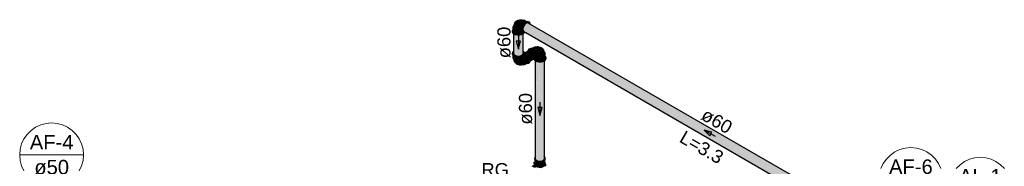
# Model space of a CAD drawing. Header units: millimetres. Extents: x 567 to 934, y -1 to 364.
# Tile 1004 of 1056: x 748.93 to 763.94, y 198.3 to 200.53. Entities that reach past the tile are written whole.
import ezdxf

# ---------------------------------------------------------------- set-up
doc = ezdxf.new("R2010")
doc.units = ezdxf.units.MM
doc.header["$MEASUREMENT"] = 0
doc.linetypes.add('NULL', pattern=[0])
for name, color, linetype, lineweight in [('AF-Condutos', 140, 'Continuous', 25), ('AF-Conexões', 152, 'Continuous', 18), ('AF-Indicação coluna', 5, 'Continuous', 13), ('AF-Registro', 253, 'Continuous', 18), ('AF-Sentido conduto', 140, 'Continuous', 30), ('AF-Textos conduto', 7, 'Continuous', 9), ('AL-Indicação coluna', 94, 'Continuous', 13), ('Textos', 7, 'Continuous', 9)]:
    doc.layers.add(name, color=color, linetype=linetype, lineweight=lineweight)
doc.styles.add('Arial', font='arial.ttf')

msp = doc.modelspace()

# ---------------------------------------------------------------- hatches: boundary and pattern name
at = {"layer": 'AF-Condutos', "linetype": 'Continuous'}
for points in [[(756.672, 200.357), (762.199, 197.166), (756.697, 200.375), (762.207, 197.194), (756.608, 200.427), (756.599, 200.399), (756.599, 200.374), (762.199, 197.141)], [(756.666, 200.483), (756.644, 200.473), (756.624, 200.453), (756.608, 200.427), (762.207, 197.194), (756.723, 200.395), (762.223, 197.22), (756.718, 200.43), (762.244, 197.24)], [(756.666, 200.483), (762.232, 197.247), (762.249, 197.259)], [(756.684, 200.481), (756.666, 200.483), (762.266, 197.249)], [(762.256, 197.264), (756.684, 200.481), (762.249, 197.259)], [(756.718, 200.43), (762.213, 197.226), (762.232, 197.247)], [(756.459, 200.053), (756.463, 200.313), (756.458, 200.316)], [(756.458, 200.022), (756.463, 200.005), (756.48, 199.99), (756.505, 199.981), (756.536, 199.978), (756.565, 199.982), (756.589, 199.994), (756.603, 200.009), (756.604, 200.027), (756.604, 200.315), (756.589, 200.304), (756.535, 200.295), (756.516, 200.096), (756.506, 200.293), (756.505, 200.297), (756.487, 200.074), (756.48, 200.304), (756.479, 200.304), (756.466, 200.058), (756.463, 200.312), (756.463, 200.313), (756.459, 200.053), (756.458, 200.316)], [(756.466, 200.058), (756.479, 200.304), (756.463, 200.312)], [(756.487, 200.074), (756.505, 200.297), (756.48, 200.304)], [(756.506, 200.293), (756.516, 200.096), (756.535, 200.294), (756.513, 200.296)], [(762.183, 197.15), (756.599, 200.374), (762.183, 197.138)], [(762.207, 197.124), (756.599, 200.374), (756.608, 200.357)], [(762.184, 197.15), (762.188, 197.173), (756.672, 200.357)], [(762.186, 197.174), (762.198, 197.2), (756.697, 200.375)], [(762.198, 197.2), (762.214, 197.226), (756.723, 200.395)], [(756.713, 200.072), (756.642, 200.032), (756.659, 200.024), (756.69, 199.989), (756.774, 200.037), (756.754, 200.059), (756.732, 200.071), (756.677, 200.046)], [(756.677, 200.046), (756.732, 200.071), (756.713, 200.072)], [(756.691, 199.986), (756.788, 200.01), (756.774, 200.037), (756.69, 199.989)], [(756.704, 199.962), (756.788, 200.01), (756.693, 199.986)], [(756.706, 199.959), (756.795, 199.983), (756.788, 200.01), (756.704, 199.962)], [(756.707, 199.957), (756.795, 199.983), (756.706, 199.959)], [(756.748, 199.928), (756.782, 199.944), (756.792, 199.959), (756.795, 199.983), (756.707, 199.957), (756.715, 199.915)], [(756.782, 199.944), (756.715, 199.913), (756.714, 199.905)], [(756.787, 198.42), (756.788, 198.451), (756.787, 199.94)], [(756.787, 198.423), (756.792, 198.402), (756.809, 198.388), (756.809, 199.908), (756.793, 198.446), (756.792, 199.923)], [(756.788, 198.451), (756.792, 199.902), (756.787, 199.906)], [(756.792, 199.902), (756.793, 198.443), (756.809, 199.894)], [(756.918, 198.445), (756.918, 199.912), (756.895, 198.451), (756.894, 199.9), (756.867, 198.511), (756.865, 199.896), (756.835, 198.397), (756.835, 199.899), (756.809, 198.388), (756.835, 198.378), (756.865, 198.375), (756.894, 198.38), (756.918, 198.391), (756.932, 198.407), (756.932, 199.904), (756.932, 199.904), (756.919, 198.458)], [(756.809, 199.893), (756.809, 198.388), (756.834, 199.887)], [(756.835, 199.883), (756.835, 198.395), (756.864, 199.884), (756.844, 199.886)], [(756.894, 199.887), (756.865, 199.885), (756.867, 198.511)], [(756.918, 199.894), (756.894, 199.889), (756.895, 198.451)], [(756.932, 199.902), (756.918, 199.896), (756.918, 198.445)], [(756.932, 198.407), (756.933, 199.905), (756.932, 199.904)], [(756.933, 198.429), (756.933, 199.905), (756.933, 199.905), (756.932, 198.439)]]:
    msp.add_hatch(color=151, dxfattribs=at).paths.add_polyline_path(points)
at = {"layer": 'AF-Conexões', "linetype": 'Continuous'}
for points in [[(756.45, 200.384), (756.442, 200.348), (756.45, 200.336), (756.454, 200.346), (756.474, 200.328), (756.491, 200.321), (756.511, 200.316), (756.532, 200.314), (756.553, 200.316), (756.553, 200.377), (756.532, 200.375), (756.473, 200.395), (756.452, 200.425)], [(756.462, 200.447), (756.45, 200.422), (756.459, 200.431)], [(756.45, 200.422), (756.453, 200.41), (756.461, 200.399)], [(756.46, 200.431), (756.46, 200.414), (756.469, 200.401), (756.485, 200.39), (756.506, 200.383), (756.542, 200.38), (756.524, 200.404), (756.534, 200.454), (756.551, 200.487), (756.546, 200.497), (756.555, 200.493), (756.572, 200.519), (756.583, 200.526), (756.598, 200.525), (756.565, 200.532), (756.53, 200.525), (756.495, 200.504), (756.474, 200.473), (756.478, 200.461), (756.475, 200.456), (756.474, 200.473), (756.495, 200.504), (756.48, 200.486), (756.468, 200.466), (756.468, 200.456)], [(756.573, 200.394), (756.576, 200.411), (756.53, 200.438), (756.528, 200.42)], [(756.576, 200.412), (756.577, 200.414), (756.536, 200.457), (756.53, 200.438)], [(756.546, 200.475), (756.535, 200.458), (756.582, 200.431), (756.583, 200.433)], [(756.535, 200.458), (756.575, 200.416), (756.582, 200.43)], [(756.556, 200.494), (756.544, 200.477), (756.583, 200.433), (756.591, 200.45), (756.597, 200.446)], [(756.546, 200.497), (756.551, 200.487), (756.556, 200.493)], [(756.57, 200.509), (756.556, 200.494), (756.593, 200.452), (756.605, 200.469)], [(756.618, 200.484), (756.585, 200.52), (756.57, 200.509), (756.617, 200.482)], [(756.578, 200.517), (756.572, 200.519), (756.57, 200.509)], [(756.615, 200.484), (756.57, 200.509), (756.605, 200.469)], [(756.592, 200.523), (756.583, 200.526), (756.572, 200.519), (756.578, 200.517)], [(756.713, 200.473), (756.696, 200.497), (756.671, 200.508), (756.657, 200.506), (756.638, 200.499), (756.621, 200.486), (756.605, 200.47), (756.592, 200.45), (756.581, 200.428), (756.575, 200.406), (756.572, 200.385), (756.575, 200.366), (756.581, 200.352), (756.592, 200.342), (756.617, 200.331), (756.627, 200.332), (756.628, 200.343), (756.611, 200.355), (756.601, 200.37), (756.599, 200.399), (756.608, 200.427), (756.624, 200.453), (756.634, 200.464), (756.634, 200.47), (756.666, 200.483), (756.681, 200.483), (756.712, 200.465)], [(756.599, 200.526), (756.585, 200.52), (756.641, 200.5), (756.643, 200.501)], [(756.629, 200.495), (756.585, 200.52), (756.618, 200.484)], [(756.64, 200.5), (756.585, 200.52), (756.629, 200.495)], [(756.653, 200.505), (756.614, 200.528), (756.6, 200.526), (756.644, 200.501)], [(756.656, 200.507), (756.614, 200.528), (756.652, 200.506)], [(756.657, 200.506), (756.626, 200.524), (756.614, 200.528)], [(756.696, 200.497), (756.713, 200.473), (756.707, 200.487)], [(756.45, 200.386), (756.442, 200.375), (756.439, 200.361), (756.442, 200.334), (756.451, 200.321), (756.485, 200.302), (756.508, 200.296), (756.532, 200.295), (756.556, 200.296), (756.578, 200.302), (756.598, 200.31), (756.619, 200.331), (756.607, 200.33), (756.575, 200.365), (756.553, 200.377), (756.553, 200.316), (756.568, 200.32), (756.589, 200.328), (756.466, 200.399), (756.571, 200.32), (756.553, 200.316), (756.512, 200.316), (756.508, 200.31), (756.466, 200.323), (756.461, 200.338), (756.451, 200.335), (756.442, 200.348)], [(756.466, 200.334), (756.466, 200.323), (756.508, 200.31), (756.505, 200.314)], [(756.528, 200.42), (756.572, 200.382), (756.573, 200.393)], [(756.573, 200.379), (756.573, 200.382), (756.528, 200.42), (756.53, 200.404)], [(756.53, 200.404), (756.535, 200.391), (756.573, 200.379)], [(756.533, 200.377), (756.547, 200.366), (756.544, 200.378)], [(756.548, 200.381), (756.575, 200.365), (756.573, 200.376), (756.535, 200.391)], [(756.633, 200.333), (756.642, 200.337), (756.627, 200.346)], [(756.612, 200.047), (756.615, 200.037), (756.606, 200.038), (756.613, 200.023), (756.604, 200.027), (756.613, 200.015), (756.605, 200.001), (756.613, 200.021), (756.604, 200.024), (756.604, 200.011), (756.589, 199.994), (756.57, 199.985), (756.556, 199.968), (756.485, 199.974), (756.442, 200.006), (756.458, 200.014), (756.458, 200.05), (756.452, 200.047), (756.439, 200.02), (756.442, 199.993), (756.45, 199.982), (756.466, 199.969), (756.485, 199.961), (756.508, 199.955), (756.532, 199.953), (756.556, 199.955), (756.578, 199.961), (756.598, 199.969), (756.612, 199.98), (756.622, 199.993), (756.625, 200.007), (756.622, 200.034)], [(756.439, 200.02), (756.451, 200.047), (756.442, 200.034)], [(756.461, 200.015), (756.442, 200.006), (756.485, 199.974), (756.556, 199.968), (756.562, 199.981), (756.538, 199.978), (756.505, 199.981), (756.48, 199.99), (756.463, 200.005)], [(756.45, 199.982), (756.45, 199.946), (756.453, 199.934)], [(756.45, 199.981), (756.453, 199.934), (756.453, 199.978)], [(756.453, 199.979), (756.453, 199.934), (756.461, 199.923), (756.461, 199.973)], [(756.462, 199.922), (756.474, 199.913), (756.463, 199.971), (756.461, 199.972)], [(756.602, 199.973), (756.6, 199.971), (756.589, 199.913), (756.602, 199.923)], [(756.599, 199.843), (756.626, 199.845), (756.635, 199.853), (756.679, 199.875), (756.688, 199.884), (756.696, 199.912), (756.694, 199.931), (756.688, 199.95), (756.679, 199.969), (756.667, 199.987), (756.614, 199.956), (756.626, 199.939), (756.626, 199.928), (756.637, 199.891), (756.636, 199.88), (756.626, 199.852)], [(756.602, 199.923), (756.611, 199.934), (756.602, 199.973)], [(756.607, 200.052), (756.604, 200.036), (756.612, 200.047)], [(756.604, 200.027), (756.613, 200.023), (756.606, 200.038)], [(756.613, 199.95), (756.613, 199.981), (756.605, 199.975), (756.611, 199.934)], [(756.625, 200.018), (756.622, 199.993), (756.613, 199.982), (756.614, 199.956), (756.667, 199.987), (756.656, 199.998), (756.638, 200.012), (756.633, 200.01)], [(756.657, 199.863), (756.671, 199.861), (756.685, 199.865), (756.707, 199.881), (756.713, 199.896), (756.713, 199.935), (756.707, 199.957), (756.696, 199.979), (756.682, 199.999), (756.667, 200.016), (756.65, 200.028), (756.633, 200.036), (756.622, 200.034), (756.655, 200.009), (756.695, 199.951), (756.704, 199.908), (756.694, 199.896), (756.702, 199.889), (756.695, 199.875)], [(756.638, 200.022), (756.638, 199.87), (756.654, 200), (756.667, 199.987), (756.688, 199.951), (756.695, 199.951), (756.655, 200.009)], [(756.678, 200.053), (756.713, 200.072), (756.728, 200.071), (756.754, 200.059), (756.774, 200.037), (756.776, 200.053), (756.726, 200.09), (756.686, 200.077)], [(756.722, 200.098), (756.708, 200.093), (756.686, 200.077), (756.726, 200.09), (756.776, 200.053), (756.79, 200.033), (756.79, 200.004), (756.794, 199.985), (756.79, 199.956), (756.79, 199.926), (756.812, 199.942), (756.817, 199.955), (756.82, 199.975), (756.818, 199.996), (756.812, 200.018), (756.801, 200.04), (756.787, 200.06), (756.772, 200.076), (756.755, 200.089), (756.737, 200.096)], [(756.737, 200.096), (756.778, 200.118), (756.767, 200.114)], [(756.778, 200.118), (756.738, 200.096), (756.74, 200.095)], [(756.792, 200.116), (756.742, 200.094), (756.752, 200.09), (756.807, 200.11)], [(756.742, 200.094), (756.776, 200.109), (756.744, 200.098)], [(756.744, 200.098), (756.792, 200.116), (756.778, 200.118)], [(756.752, 200.09), (756.762, 200.084), (756.807, 200.11)], [(756.774, 200.037), (756.754, 200.059), (756.761, 199.932)], [(756.764, 200.085), (756.774, 200.074), (756.807, 200.11)], [(756.776, 200.072), (756.822, 200.099), (756.807, 200.11), (756.774, 200.074)], [(756.776, 200.032), (756.785, 200.016), (756.79, 200.033), (756.776, 200.053)], [(756.778, 200.074), (756.787, 200.06), (756.822, 200.099)], [(756.788, 200.059), (756.789, 200.057), (756.831, 200.082), (756.8, 200.042), (756.836, 200.084), (756.822, 200.099)], [(756.831, 200.082), (756.789, 200.057), (756.8, 200.042)], [(756.8, 200.041), (756.804, 200.017), (756.844, 200.064), (756.848, 200.067), (756.836, 200.084)], [(756.833, 200.08), (756.8, 200.042), (756.801, 200.041)], [(756.803, 200.113), (756.821, 200.109), (756.809, 200.116)], [(756.933, 200.021), (756.924, 200.056), (756.908, 200.084), (756.88, 200.108), (756.846, 200.12), (756.806, 200.119), (756.817, 200.111), (756.823, 200.099), (756.848, 200.067), (756.858, 200.076), (756.86, 200.055), (756.883, 200.066), (756.892, 200.057), (756.902, 200.057), (756.883, 200.066), (756.87, 200.059), (756.863, 200.059), (756.857, 200.048), (756.868, 200.012), (756.85, 199.975), (756.863, 199.97), (756.887, 199.973), (756.908, 199.98), (756.924, 199.99), (756.933, 200.004)], [(756.857, 200.048), (756.848, 200.067), (756.809, 200.023), (756.81, 200.021)], [(756.848, 200.067), (756.844, 200.064), (756.811, 200.025)], [(756.857, 200.048), (756.811, 200.021), (756.817, 200.006)], [(756.815, 200.107), (756.822, 200.099), (756.821, 200.109)], [(756.863, 200.028), (756.857, 200.048), (756.816, 200.004), (756.816, 200.002)], [(756.858, 200.026), (756.817, 200.002), (756.819, 199.986)], [(756.848, 199.973), (756.857, 199.981), (756.819, 199.967), (756.818, 199.959)], [(756.865, 200.01), (756.863, 200.028), (756.819, 199.986), (756.819, 199.984)], [(756.863, 199.994), (756.865, 200.01), (756.819, 199.984), (756.821, 199.97)], [(756.857, 199.981), (756.863, 199.994), (756.82, 199.969)], [(756.82, 199.973), (756.84, 199.967), (756.821, 199.981)], [(756.863, 200.028), (756.858, 200.026), (756.821, 199.988)], [(756.843, 200.087), (756.837, 200.084), (756.841, 200.078)], [(756.942, 199.977), (756.942, 199.951), (756.94, 199.939), (756.942, 200.012), (756.94, 200.025), (756.931, 200.036), (756.94, 200), (756.931, 199.989), (756.931, 200.002), (756.919, 199.979), (756.861, 199.965), (756.84, 199.967), (756.84, 199.906), (756.861, 199.904), (756.882, 199.906), (756.902, 199.911), (756.861, 199.898), (756.927, 199.913), (756.954, 199.951)], [(756.855, 200.053), (756.86, 200.055), (756.858, 200.076), (756.849, 200.065)], [(756.921, 199.988), (756.908, 199.98), (756.887, 199.973), (756.865, 199.97), (756.861, 199.965), (756.919, 199.979)], [(756.931, 200.035), (756.932, 199.991), (756.94, 200)], [(756.941, 199.979), (756.94, 199.939), (756.942, 199.951)], [(756.614, 199.848), (756.629, 199.858), (756.636, 199.872), (756.637, 199.891), (756.633, 199.913), (756.617, 199.945), (756.613, 199.937), (756.583, 199.908), (756.556, 199.901), (756.52, 199.9), (756.513, 199.89), (756.512, 199.9), (756.481, 199.901), (756.47, 199.908), (756.463, 199.921), (756.474, 199.889), (756.497, 199.862), (756.533, 199.842), (756.556, 199.838), (756.579, 199.838), (756.588, 199.843)], [(756.464, 199.97), (756.474, 199.913), (756.474, 199.963)], [(756.468, 199.917), (756.47, 199.908), (756.481, 199.901), (756.481, 199.908)], [(756.474, 199.963), (756.474, 199.913), (756.489, 199.959)], [(756.489, 199.96), (756.474, 199.913), (756.491, 199.905), (756.491, 199.959)], [(756.481, 199.908), (756.481, 199.901), (756.492, 199.905)], [(756.491, 199.956), (756.491, 199.905), (756.508, 199.955)], [(756.491, 199.905), (756.511, 199.901), (756.529, 199.954), (756.508, 199.955)], [(756.511, 199.901), (756.532, 199.899), (756.551, 199.955), (756.532, 199.953), (756.532, 199.96)], [(756.513, 199.89), (756.52, 199.9), (756.512, 199.9)], [(756.533, 199.901), (756.553, 199.901), (756.553, 199.955), (756.551, 199.955)], [(756.573, 199.959), (756.57, 199.959), (756.553, 199.902), (756.573, 199.905)], [(756.553, 199.901), (756.57, 199.956), (756.553, 199.955)], [(756.589, 199.965), (756.587, 199.964), (756.573, 199.905), (756.589, 199.913)], [(756.573, 199.905), (756.587, 199.963), (756.573, 199.959)], [(756.589, 199.913), (756.6, 199.97), (756.59, 199.966)], [(756.626, 199.845), (756.635, 199.853), (756.641, 199.866)], [(756.659, 199.864), (756.695, 199.875), (756.701, 199.888), (756.691, 199.886)], [(756.695, 199.902), (756.704, 199.908), (756.695, 199.951), (756.692, 199.947)], [(756.76, 199.923), (756.787, 199.925), (756.788, 199.947), (756.752, 199.927)], [(756.954, 199.951), (756.927, 199.913), (756.861, 199.898), (756.795, 199.913), (756.787, 199.919), (756.78, 199.911), (756.814, 199.892), (756.837, 199.886), (756.861, 199.885), (756.885, 199.886), (756.907, 199.892), (756.927, 199.9), (756.951, 199.924)], [(756.792, 199.927), (756.795, 199.913), (756.861, 199.898), (756.87, 199.903), (756.82, 199.911)], [(756.794, 199.925), (756.803, 199.918), (756.803, 199.933)], [(756.819, 199.958), (756.804, 199.951), (756.795, 199.942)], [(756.803, 199.931), (756.82, 199.911), (756.813, 199.94)], [(756.803, 199.918), (756.82, 199.911), (756.805, 199.928)], [(756.84, 199.906), (756.84, 199.965), (756.824, 199.959), (756.812, 199.943), (756.82, 199.911)], [(756.845, 199.971), (756.839, 199.968), (756.861, 199.965)]]:
    msp.add_hatch(color=161, dxfattribs=at).paths.add_polyline_path(points)
at = {"layer": 'AF-Registro', "linetype": 'Continuous'}
for points in [[(756.77, 198.358), (756.795, 198.306), (756.817, 198.31), (756.802, 198.315), (756.781, 198.364)], [(756.77, 198.335), (756.795, 198.283), (756.795, 198.306), (756.77, 198.358)], [(756.787, 198.436), (756.78, 198.418), (756.783, 198.397), (756.803, 198.377), (756.82, 198.369), (756.819, 198.377), (756.84, 198.372), (756.861, 198.371), (756.872, 198.373), (756.841, 198.375), (756.823, 198.38), (756.795, 198.396), (756.788, 198.406), (756.783, 198.405)], [(756.785, 198.348), (756.788, 198.337), (756.794, 198.381), (756.785, 198.393)], [(756.788, 198.337), (756.795, 198.326), (756.806, 198.374), (756.795, 198.382)], [(756.807, 198.317), (756.841, 198.306), (756.861, 198.304), (756.881, 198.306), (756.881, 198.364), (756.843, 198.364), (756.806, 198.375), (756.795, 198.326)], [(756.951, 198.307), (756.951, 198.33), (756.927, 198.326), (756.913, 198.314), (756.86, 198.301), (756.821, 198.31), (756.795, 198.306), (756.795, 198.283), (756.885, 198.269)], [(756.838, 198.373), (756.82, 198.377), (756.82, 198.369)], [(756.82, 198.369), (756.84, 198.364), (756.86, 198.371), (756.84, 198.372)], [(756.84, 198.364), (756.861, 198.362), (756.861, 198.371)], [(756.881, 198.375), (756.861, 198.374), (756.882, 198.372), (756.899, 198.38)], [(756.881, 198.372), (756.863, 198.371), (756.861, 198.362)], [(756.861, 198.362), (756.882, 198.364), (756.882, 198.372)], [(756.881, 198.364), (756.881, 198.306), (756.899, 198.31), (756.882, 198.364)], [(756.911, 198.385), (756.882, 198.372), (756.882, 198.364)], [(756.882, 198.364), (756.901, 198.369), (756.901, 198.377)], [(756.882, 198.364), (756.899, 198.31), (756.915, 198.317), (756.9, 198.368)], [(756.915, 198.372), (756.9, 198.368), (756.915, 198.317)], [(756.937, 198.406), (756.915, 198.387), (756.901, 198.369), (756.927, 198.382)], [(756.933, 198.408), (756.933, 198.423), (756.915, 198.443)], [(756.927, 198.326), (756.916, 198.375), (756.915, 198.374), (756.915, 198.317)], [(756.927, 198.326), (756.925, 198.379), (756.916, 198.375)], [(756.927, 198.326), (756.927, 198.38), (756.925, 198.383)], [(756.934, 198.338), (756.927, 198.375), (756.927, 198.327)], [(756.936, 198.343), (756.937, 198.381), (756.929, 198.384)], [(756.939, 198.357), (756.93, 198.33), (756.951, 198.33)], [(756.937, 198.412), (756.942, 198.418), (756.934, 198.429)], [(756.779, 198.317), (756.738, 198.293), (756.747, 198.292), (756.77, 198.277), (756.797, 198.277)], [(756.819, 198.289), (756.811, 198.308), (756.806, 198.308)], [(756.9, 198.311), (756.915, 198.317), (756.894, 198.311)]]:
    msp.add_hatch(color=254, dxfattribs=at).paths.add_polyline_path(points)

# ---------------------------------------------------------------- linework, layer by layer
at = {"layer": 'AF-Condutos'}
for p, q in [((756.608, 200.427), (756.599, 200.399)), ((756.624, 200.453), (756.608, 200.427)), ((756.644, 200.473), (756.624, 200.453)), ((756.666, 200.483), (756.644, 200.473)), ((756.684, 200.481), (756.666, 200.483)), ((762.256, 197.264), (756.684, 200.481)), ((756.458, 200.316), (756.458, 200.053)), ((756.599, 200.399), (756.599, 200.374)), ((756.599, 200.374), (756.608, 200.357)), ((756.604, 200.053), (756.604, 200.315)), ((756.608, 200.357), (756.642, 200.337)), ((756.642, 200.337), (756.644, 200.336)), ((756.644, 200.336), (762.207, 197.124)), ((756.458, 200.053), (756.458, 200.022)), ((756.458, 200.022), (756.463, 200.005)), ((756.463, 200.005), (756.48, 199.99)), ((756.48, 199.99), (756.505, 199.981)), ((756.505, 199.981), (756.536, 199.978)), ((756.536, 199.978), (756.565, 199.982)), ((756.565, 199.982), (756.589, 199.994)), ((756.589, 199.994), (756.603, 200.009)), ((756.603, 200.009), (756.604, 200.027)), ((756.604, 200.027), (756.604, 200.053)), ((756.672, 200.049), (756.642, 200.032)), ((756.674, 200.05), (756.672, 200.049)), ((756.676, 200.052), (756.674, 200.05)), ((756.678, 200.053), (756.676, 200.052)), ((756.713, 200.072), (756.678, 200.053)), ((756.732, 200.071), (756.713, 200.072)), ((756.754, 200.059), (756.732, 200.071)), ((756.774, 200.037), (756.754, 200.059)), ((756.788, 200.01), (756.774, 200.037)), ((756.795, 199.983), (756.788, 200.01)), ((756.792, 199.959), (756.795, 199.983)), ((756.714, 199.905), (756.752, 199.927)), ((756.752, 199.927), (756.782, 199.944)), ((756.782, 199.944), (756.792, 199.959)), ((756.787, 199.94), (756.787, 198.45)), ((756.933, 198.437), (756.933, 199.905)), ((756.787, 198.45), (756.787, 198.42)), ((756.787, 198.42), (756.792, 198.402)), ((756.792, 198.402), (756.809, 198.388)), ((756.809, 198.388), (756.816, 198.385)), ((756.816, 198.385), (756.835, 198.378)), ((756.835, 198.378), (756.865, 198.375)), ((756.865, 198.375), (756.894, 198.38)), ((756.894, 198.38), (756.907, 198.386)), ((756.907, 198.386), (756.918, 198.391)), ((756.918, 198.391), (756.932, 198.407)), ((756.932, 198.407), (756.933, 198.424)), ((756.933, 198.429), (756.933, 198.437)), ((756.933, 198.424), (756.933, 198.429))]:
    msp.add_line(p, q, dxfattribs=at)
at = {"layer": 'AF-Conexões'}
for p, q in [((756.453, 200.435), (756.45, 200.422)), ((756.45, 200.422), (756.45, 200.412)), ((756.458, 200.442), (756.453, 200.435)), ((756.461, 200.446), (756.458, 200.442)), ((756.46, 200.432), (756.459, 200.428)), ((756.459, 200.428), (756.459, 200.427)), ((756.459, 200.427), (756.46, 200.421)), ((756.461, 200.444), (756.46, 200.432)), ((756.461, 200.438), (756.46, 200.431)), ((756.46, 200.431), (756.46, 200.424)), ((756.46, 200.424), (756.46, 200.414)), ((756.46, 200.421), (756.46, 200.424)), ((756.462, 200.447), (756.461, 200.438)), ((756.462, 200.447), (756.461, 200.446)), ((756.461, 200.446), (756.461, 200.446)), ((756.461, 200.446), (756.461, 200.446)), ((756.461, 200.438), (756.461, 200.444)), ((756.468, 200.466), (756.462, 200.448)), ((756.462, 200.448), (756.462, 200.447)), ((756.475, 200.48), (756.468, 200.466)), ((756.484, 200.494), (756.475, 200.48)), ((756.495, 200.504), (756.484, 200.494)), ((756.512, 200.518), (756.495, 200.504)), ((756.523, 200.522), (756.512, 200.518)), ((756.53, 200.525), (756.523, 200.522)), ((756.529, 200.435), (756.528, 200.42)), ((756.53, 200.438), (756.529, 200.435)), ((756.547, 200.53), (756.53, 200.525)), ((756.535, 200.458), (756.53, 200.438)), ((756.544, 200.477), (756.535, 200.458)), ((756.556, 200.494), (756.544, 200.477)), ((756.557, 200.531), (756.547, 200.53)), ((756.57, 200.509), (756.556, 200.494)), ((756.565, 200.532), (756.557, 200.531)), ((756.574, 200.531), (756.565, 200.532)), ((756.585, 200.52), (756.57, 200.509)), ((756.589, 200.529), (756.574, 200.531)), ((756.581, 200.428), (756.575, 200.406)), ((756.577, 200.53), (756.599, 200.526)), ((756.598, 200.525), (756.577, 200.53)), ((756.592, 200.45), (756.581, 200.428)), ((756.587, 200.521), (756.585, 200.52)), ((756.598, 200.525), (756.587, 200.521)), ((756.599, 200.526), (756.589, 200.529)), ((756.605, 200.47), (756.592, 200.45)), ((756.599, 200.526), (756.598, 200.525)), ((756.599, 200.526), (756.599, 200.526)), ((756.6, 200.526), (756.599, 200.526)), ((756.614, 200.528), (756.6, 200.526)), ((756.621, 200.486), (756.605, 200.47)), ((756.626, 200.524), (756.614, 200.528)), ((756.638, 200.499), (756.621, 200.486)), ((756.657, 200.506), (756.626, 200.524)), ((756.655, 200.506), (756.638, 200.499)), ((756.657, 200.506), (756.655, 200.506)), ((756.671, 200.508), (756.657, 200.506)), ((756.685, 200.503), (756.671, 200.508)), ((756.696, 200.497), (756.685, 200.503)), ((756.707, 200.487), (756.696, 200.497)), ((756.713, 200.473), (756.707, 200.487)), ((756.714, 200.464), (756.713, 200.473)), ((756.442, 200.375), (756.439, 200.361)), ((756.439, 200.361), (756.439, 200.348)), ((756.439, 200.348), (756.442, 200.334)), ((756.45, 200.387), (756.442, 200.375)), ((756.442, 200.334), (756.451, 200.321)), ((756.45, 200.412), (756.45, 200.388)), ((756.45, 200.388), (756.45, 200.387)), ((756.45, 200.387), (756.45, 200.361)), ((756.45, 200.361), (756.453, 200.349)), ((756.451, 200.321), (756.458, 200.316)), ((756.453, 200.349), (756.458, 200.342)), ((756.458, 200.342), (756.461, 200.338)), ((756.458, 200.316), (756.466, 200.31)), ((756.46, 200.414), (756.465, 200.407)), ((756.461, 200.338), (756.474, 200.328)), ((756.465, 200.407), (756.469, 200.401)), ((756.466, 200.31), (756.485, 200.302)), ((756.469, 200.401), (756.469, 200.4)), ((756.469, 200.4), (756.485, 200.39)), ((756.474, 200.328), (756.491, 200.321)), ((756.485, 200.39), (756.495, 200.386)), ((756.485, 200.302), (756.508, 200.296)), ((756.491, 200.321), (756.511, 200.316)), ((756.495, 200.386), (756.506, 200.383)), ((756.506, 200.383), (756.518, 200.381)), ((756.508, 200.296), (756.532, 200.295)), ((756.511, 200.316), (756.532, 200.314)), ((756.518, 200.381), (756.529, 200.38)), ((756.528, 200.42), (756.53, 200.404)), ((756.529, 200.38), (756.542, 200.38)), ((756.53, 200.404), (756.535, 200.391)), ((756.532, 200.314), (756.553, 200.316)), ((756.532, 200.295), (756.556, 200.296)), ((756.535, 200.391), (756.544, 200.383)), ((756.542, 200.38), (756.547, 200.381)), ((756.544, 200.383), (756.548, 200.381)), ((756.547, 200.381), (756.548, 200.381)), ((756.548, 200.381), (756.575, 200.365)), ((756.553, 200.316), (756.568, 200.32)), ((756.556, 200.296), (756.578, 200.302)), ((756.568, 200.32), (756.573, 200.321)), ((756.575, 200.406), (756.572, 200.385)), ((756.572, 200.385), (756.575, 200.366)), ((756.573, 200.321), (756.58, 200.324)), ((756.575, 200.366), (756.575, 200.365)), ((756.575, 200.365), (756.575, 200.365)), ((756.575, 200.365), (756.581, 200.352)), ((756.578, 200.302), (756.598, 200.31)), ((756.58, 200.324), (756.589, 200.328)), ((756.581, 200.352), (756.592, 200.342)), ((756.589, 200.328), (756.59, 200.329)), ((756.59, 200.329), (756.591, 200.33)), ((756.591, 200.33), (756.597, 200.334)), ((756.592, 200.342), (756.601, 200.337)), ((756.597, 200.334), (756.6, 200.336)), ((756.598, 200.31), (756.604, 200.315)), ((756.6, 200.336), (756.601, 200.337)), ((756.601, 200.337), (756.603, 200.336)), ((756.603, 200.336), (756.604, 200.335)), ((756.604, 200.335), (756.617, 200.331)), ((756.604, 200.315), (756.612, 200.321)), ((756.612, 200.321), (756.619, 200.331)), ((756.617, 200.331), (756.62, 200.332)), ((756.619, 200.331), (756.62, 200.332)), ((756.62, 200.332), (756.627, 200.332)), ((756.627, 200.332), (756.633, 200.333)), ((756.633, 200.333), (756.642, 200.337)), ((756.442, 200.034), (756.439, 200.02)), ((756.439, 200.02), (756.439, 200.007)), ((756.439, 200.007), (756.442, 199.993)), ((756.451, 200.047), (756.442, 200.034)), ((756.442, 199.993), (756.45, 199.982)), ((756.45, 199.982), (756.451, 199.98)), ((756.45, 199.982), (756.45, 199.946)), ((756.458, 200.053), (756.451, 200.047)), ((756.451, 199.98), (756.466, 199.969)), ((756.598, 199.969), (756.612, 199.98)), ((756.607, 200.052), (756.604, 200.053)), ((756.612, 200.047), (756.607, 200.052)), ((756.616, 200.043), (756.612, 200.047)), ((756.612, 199.98), (756.613, 199.982)), ((756.613, 199.982), (756.622, 199.993)), ((756.613, 199.981), (756.613, 199.982)), ((756.613, 199.95), (756.613, 199.981)), ((756.62, 200.037), (756.616, 200.043)), ((756.622, 200.034), (756.62, 200.037)), ((756.621, 200.037), (756.62, 200.037)), ((756.633, 200.036), (756.621, 200.037)), ((756.625, 200.022), (756.622, 200.034)), ((756.622, 199.993), (756.625, 200.007)), ((756.625, 200.02), (756.625, 200.022)), ((756.625, 200.018), (756.625, 200.02)), ((756.625, 200.007), (756.625, 200.018)), ((756.629, 200.016), (756.625, 200.018)), ((756.625, 200.018), (756.625, 200.018)), ((756.636, 200.013), (756.629, 200.016)), ((756.642, 200.032), (756.633, 200.036)), ((756.637, 200.013), (756.636, 200.013)), ((756.638, 200.012), (756.637, 200.013)), ((756.647, 200.006), (756.638, 200.012)), ((756.65, 200.028), (756.642, 200.032)), ((756.653, 200.001), (756.647, 200.006)), ((756.667, 200.016), (756.65, 200.028)), ((756.656, 199.998), (756.653, 200.001)), ((756.667, 199.987), (756.656, 199.998)), ((756.682, 199.999), (756.667, 200.016)), ((756.679, 199.969), (756.667, 199.987)), ((756.679, 200.063), (756.678, 200.053)), ((756.685, 200.074), (756.679, 200.063)), ((756.696, 199.979), (756.682, 199.999)), ((756.686, 200.077), (756.685, 200.074)), ((756.697, 200.087), (756.686, 200.077)), ((756.707, 199.957), (756.696, 199.979)), ((756.708, 200.093), (756.697, 200.087)), ((756.722, 200.098), (756.708, 200.093)), ((756.736, 200.096), (756.722, 200.098)), ((756.767, 200.114), (756.736, 200.097)), ((756.736, 200.097), (756.736, 200.096)), ((756.737, 200.096), (756.736, 200.096)), ((756.755, 200.089), (756.737, 200.096)), ((756.772, 200.076), (756.755, 200.089)), ((756.778, 200.118), (756.767, 200.114)), ((756.787, 200.06), (756.772, 200.076)), ((756.792, 200.116), (756.778, 200.118)), ((756.801, 200.04), (756.787, 200.06)), ((756.793, 200.116), (756.792, 200.116)), ((756.799, 200.118), (756.793, 200.116)), ((756.794, 200.116), (756.793, 200.116)), ((756.806, 200.111), (756.794, 200.116)), ((756.794, 200.116), (756.794, 200.116)), ((756.794, 200.116), (756.794, 200.116)), ((756.795, 200.116), (756.794, 200.116)), ((756.794, 200.116), (756.796, 200.116)), ((756.796, 200.116), (756.794, 200.116)), ((756.796, 200.116), (756.795, 200.116)), ((756.816, 200.12), (756.796, 200.116)), ((756.796, 200.116), (756.796, 200.116)), ((756.802, 200.118), (756.799, 200.118)), ((756.812, 200.018), (756.801, 200.04)), ((756.806, 200.119), (756.802, 200.118)), ((756.821, 200.121), (756.806, 200.119)), ((756.807, 200.11), (756.806, 200.111)), ((756.822, 200.099), (756.807, 200.11)), ((756.818, 199.996), (756.812, 200.018)), ((756.82, 199.975), (756.818, 199.996)), ((756.818, 199.956), (756.82, 199.975)), ((756.836, 200.121), (756.821, 200.121)), ((756.836, 200.084), (756.822, 200.099)), ((756.846, 200.12), (756.836, 200.121)), ((756.848, 200.067), (756.836, 200.084)), ((756.845, 199.971), (756.848, 199.973)), ((756.863, 200.115), (756.846, 200.12)), ((756.857, 200.048), (756.848, 200.067)), ((756.848, 199.973), (756.857, 199.981)), ((756.863, 200.028), (756.857, 200.048)), ((756.857, 199.981), (756.863, 199.994)), ((756.87, 200.112), (756.863, 200.115)), ((756.863, 200.025), (756.863, 200.028)), ((756.865, 200.01), (756.863, 200.025)), ((756.863, 199.994), (756.865, 200.01)), ((756.88, 200.108), (756.87, 200.112)), ((756.875, 199.971), (756.887, 199.973)), ((756.898, 200.094), (756.88, 200.108)), ((756.887, 199.973), (756.897, 199.976)), ((756.897, 199.976), (756.908, 199.98)), ((756.908, 200.084), (756.898, 200.094)), ((756.918, 200.07), (756.908, 200.084)), ((756.908, 199.98), (756.924, 199.99)), ((756.924, 200.056), (756.918, 200.07)), ((756.931, 200.037), (756.924, 200.056)), ((756.924, 199.99), (756.928, 199.997)), ((756.928, 199.997), (756.933, 200.004)), ((756.932, 200.028), (756.931, 200.037)), ((756.931, 200.036), (756.931, 200.037)), ((756.94, 200.025), (756.931, 200.036)), ((756.932, 200.034), (756.932, 200.028)), ((756.933, 200.022), (756.932, 200.034)), ((756.933, 200.021), (756.932, 200.028)), ((756.934, 200.018), (756.933, 200.022)), ((756.933, 200.014), (756.933, 200.021)), ((756.933, 200.011), (756.934, 200.017)), ((756.933, 200.004), (756.933, 200.014)), ((756.933, 200.014), (756.933, 200.011)), ((756.934, 200.017), (756.934, 200.018)), ((756.942, 200.012), (756.94, 200.025)), ((756.942, 200.002), (756.942, 200.012)), ((756.942, 199.977), (756.942, 200.002)), ((756.942, 199.951), (756.942, 199.977)), ((756.947, 199.971), (756.942, 199.977)), ((756.45, 199.946), (756.453, 199.934)), ((756.453, 199.934), (756.461, 199.923)), ((756.461, 199.923), (756.462, 199.922)), ((756.462, 199.922), (756.463, 199.921)), ((756.462, 199.922), (756.462, 199.922)), ((756.47, 199.901), (756.462, 199.922)), ((756.462, 199.922), (756.465, 199.911)), ((756.463, 199.921), (756.473, 199.914)), ((756.463, 199.921), (756.47, 199.901)), ((756.465, 199.911), (756.47, 199.897)), ((756.466, 199.969), (756.485, 199.961)), ((756.47, 199.897), (756.474, 199.889)), ((756.473, 199.914), (756.474, 199.913)), ((756.474, 199.913), (756.491, 199.905)), ((756.474, 199.889), (756.479, 199.883)), ((756.479, 199.883), (756.484, 199.875)), ((756.484, 199.875), (756.497, 199.862)), ((756.485, 199.961), (756.508, 199.955)), ((756.491, 199.905), (756.511, 199.901)), ((756.497, 199.862), (756.503, 199.857)), ((756.503, 199.857), (756.512, 199.851)), ((756.508, 199.955), (756.532, 199.953)), ((756.511, 199.901), (756.532, 199.899)), ((756.512, 199.851), (756.533, 199.842)), ((756.532, 199.953), (756.556, 199.955)), ((756.532, 199.899), (756.553, 199.901)), ((756.533, 199.842), (756.547, 199.838)), ((756.547, 199.838), (756.564, 199.837)), ((756.553, 199.901), (756.573, 199.905)), ((756.556, 199.955), (756.578, 199.961)), ((756.564, 199.837), (756.579, 199.838)), ((756.573, 199.905), (756.576, 199.907)), ((756.576, 199.907), (756.589, 199.913)), ((756.578, 199.961), (756.598, 199.969)), ((756.579, 199.838), (756.598, 199.842)), ((756.589, 199.913), (756.602, 199.923)), ((756.598, 199.842), (756.599, 199.843)), ((756.599, 199.843), (756.607, 199.846)), ((756.599, 199.843), (756.6, 199.842)), ((756.6, 199.842), (756.6, 199.842)), ((756.6, 199.842), (756.606, 199.842)), ((756.6, 199.842), (756.6, 199.842)), ((756.602, 199.923), (756.611, 199.934)), ((756.602, 199.843), (756.613, 199.848)), ((756.607, 199.846), (756.602, 199.843)), ((756.606, 199.842), (756.614, 199.841)), ((756.607, 199.846), (756.614, 199.848)), ((756.611, 199.934), (756.613, 199.946)), ((756.613, 199.946), (756.613, 199.95)), ((756.614, 199.949), (756.613, 199.95)), ((756.613, 199.848), (756.617, 199.85)), ((756.617, 199.945), (756.614, 199.949)), ((756.614, 199.848), (756.62, 199.852)), ((756.614, 199.841), (756.626, 199.845)), ((756.623, 199.935), (756.617, 199.945)), ((756.617, 199.85), (756.618, 199.85)), ((756.618, 199.85), (756.623, 199.854)), ((756.62, 199.852), (756.629, 199.858)), ((756.623, 199.854), (756.62, 199.852)), ((756.628, 199.924), (756.623, 199.935)), ((756.626, 199.845), (756.635, 199.85)), ((756.633, 199.913), (756.628, 199.924)), ((756.629, 199.858), (756.632, 199.865)), ((756.632, 199.865), (756.636, 199.872)), ((756.635, 199.902), (756.633, 199.913)), ((756.637, 199.891), (756.635, 199.902)), ((756.635, 199.85), (756.656, 199.862)), ((756.636, 199.872), (756.637, 199.891)), ((756.636, 199.872), (756.636, 199.872)), ((756.656, 199.862), (756.657, 199.862)), ((756.657, 199.862), (756.679, 199.875)), ((756.657, 199.862), (756.671, 199.861)), ((756.671, 199.861), (756.685, 199.865)), ((756.688, 199.95), (756.679, 199.969)), ((756.679, 199.875), (756.688, 199.884)), ((756.685, 199.865), (756.696, 199.872)), ((756.694, 199.931), (756.688, 199.95)), ((756.688, 199.884), (756.692, 199.892)), ((756.692, 199.892), (756.694, 199.896)), ((756.696, 199.912), (756.694, 199.931)), ((756.694, 199.896), (756.696, 199.912)), ((756.696, 199.872), (756.707, 199.881)), ((756.713, 199.935), (756.707, 199.957)), ((756.707, 199.881), (756.713, 199.896)), ((756.715, 199.914), (756.713, 199.935)), ((756.713, 199.896), (756.714, 199.905)), ((756.714, 199.905), (756.715, 199.914)), ((756.752, 199.927), (756.76, 199.923)), ((756.76, 199.923), (756.773, 199.922)), ((756.773, 199.922), (756.776, 199.921)), ((756.773, 199.922), (756.774, 199.921)), ((756.774, 199.921), (756.78, 199.911)), ((756.776, 199.921), (756.787, 199.925)), ((756.78, 199.911), (756.787, 199.906)), ((756.787, 199.925), (756.79, 199.926)), ((756.787, 199.906), (756.795, 199.9)), ((756.79, 199.926), (756.792, 199.927)), ((756.792, 199.927), (756.801, 199.932)), ((756.792, 199.927), (756.794, 199.925)), ((756.794, 199.925), (756.803, 199.918)), ((756.795, 199.9), (756.814, 199.892)), ((756.801, 199.932), (756.812, 199.942)), ((756.803, 199.918), (756.82, 199.911)), ((756.812, 199.942), (756.817, 199.955)), ((756.814, 199.892), (756.837, 199.886)), ((756.817, 199.955), (756.818, 199.956)), ((756.817, 199.955), (756.818, 199.955)), ((756.818, 199.955), (756.845, 199.971)), ((756.82, 199.911), (756.825, 199.91)), ((756.825, 199.91), (756.84, 199.906)), ((756.837, 199.886), (756.861, 199.885)), ((756.84, 199.906), (756.861, 199.904)), ((756.845, 199.971), (756.846, 199.971)), ((756.846, 199.971), (756.851, 199.97)), ((756.851, 199.97), (756.863, 199.97)), ((756.861, 199.904), (756.882, 199.906)), ((756.861, 199.885), (756.885, 199.886)), ((756.863, 199.97), (756.875, 199.971)), ((756.882, 199.906), (756.902, 199.911)), ((756.885, 199.886), (756.907, 199.892)), ((756.902, 199.911), (756.919, 199.918)), ((756.907, 199.892), (756.927, 199.9)), ((756.919, 199.918), (756.931, 199.928)), ((756.927, 199.9), (756.933, 199.905)), ((756.931, 199.928), (756.933, 199.931)), ((756.933, 199.931), (756.94, 199.939)), ((756.933, 199.905), (756.941, 199.911)), ((756.94, 199.939), (756.942, 199.951)), ((756.941, 199.911), (756.951, 199.924)), ((756.951, 199.965), (756.947, 199.971)), ((756.954, 199.951), (756.951, 199.965)), ((756.951, 199.924), (756.954, 199.938)), ((756.954, 199.938), (756.954, 199.951))]:
    msp.add_line(p, q, dxfattribs=at)
at = {"layer": 'AF-Indicação coluna'}
msp.add_line((748.929, 198.472), (749.903, 198.472), dxfattribs=at)
for points in [[(749.903, 198.472), (749.895, 198.557), (749.873, 198.639), (749.837, 198.716), (749.789, 198.785), (749.729, 198.845), (749.659, 198.894), (749.582, 198.93), (749.5, 198.952), (749.416, 198.959), (749.331, 198.952), (749.249, 198.93), (749.172, 198.894), (749.103, 198.845), (749.043, 198.785), (748.994, 198.716), (748.958, 198.639), (748.936, 198.557), (748.929, 198.472), (748.936, 198.388), (748.958, 198.306), (748.994, 198.229)], [(749.837, 198.229), (749.873, 198.306), (749.895, 198.388), (749.903, 198.472), (749.903, 198.472)], [(762.974, 198.263), (762.939, 198.34), (762.89, 198.409), (762.83, 198.469), (762.76, 198.518), (762.683, 198.554), (762.601, 198.576), (762.517, 198.583), (762.432, 198.576), (762.35, 198.554), (762.273, 198.518), (762.204, 198.469), (762.144, 198.409), (762.095, 198.34), (762.059, 198.263)]]:
    msp.add_lwpolyline(points, dxfattribs=at)
at = {"layer": 'AF-Registro'}
for p, q in [((756.772, 198.359), (756.77, 198.358)), ((756.77, 198.358), (756.77, 198.335)), ((756.77, 198.335), (756.779, 198.317)), ((756.773, 198.36), (756.772, 198.359)), ((756.781, 198.364), (756.773, 198.36)), ((756.783, 198.43), (756.78, 198.418)), ((756.78, 198.418), (756.78, 198.409)), ((756.78, 198.409), (756.783, 198.397)), ((756.783, 198.365), (756.781, 198.364)), ((756.784, 198.432), (756.783, 198.43)), ((756.783, 198.397), (756.785, 198.394)), ((756.785, 198.367), (756.783, 198.365)), ((756.787, 198.436), (756.784, 198.432)), ((756.786, 198.415), (756.785, 198.418)), ((756.785, 198.394), (756.791, 198.386)), ((756.785, 198.394), (756.785, 198.367)), ((756.785, 198.367), (756.785, 198.348)), ((756.785, 198.348), (756.788, 198.337)), ((756.787, 198.421), (756.786, 198.415)), ((756.786, 198.413), (756.786, 198.415)), ((756.788, 198.406), (756.786, 198.413)), ((756.787, 198.423), (756.787, 198.421)), ((756.795, 198.396), (756.788, 198.406)), ((756.788, 198.337), (756.789, 198.335)), ((756.789, 198.335), (756.793, 198.329)), ((756.791, 198.386), (756.803, 198.377)), ((756.793, 198.329), (756.793, 198.328)), ((756.793, 198.329), (756.795, 198.326)), ((756.793, 198.328), (756.794, 198.327)), ((756.794, 198.327), (756.795, 198.326)), ((756.807, 198.387), (756.795, 198.396)), ((756.795, 198.326), (756.795, 198.326)), ((756.795, 198.326), (756.802, 198.321)), ((756.795, 198.326), (756.795, 198.325)), ((756.795, 198.325), (756.802, 198.321)), ((756.802, 198.321), (756.807, 198.317)), ((756.803, 198.377), (756.804, 198.376)), ((756.804, 198.376), (756.82, 198.369)), ((756.814, 198.383), (756.807, 198.387)), ((756.823, 198.38), (756.814, 198.383)), ((756.82, 198.369), (756.84, 198.364)), ((756.841, 198.375), (756.823, 198.38)), ((756.84, 198.364), (756.861, 198.362)), ((756.861, 198.374), (756.841, 198.375)), ((756.881, 198.375), (756.861, 198.374)), ((756.861, 198.362), (756.882, 198.364)), ((756.899, 198.38), (756.881, 198.375)), ((756.882, 198.364), (756.901, 198.369)), ((756.911, 198.385), (756.899, 198.38)), ((756.901, 198.369), (756.918, 198.376)), ((756.915, 198.387), (756.911, 198.385)), ((756.927, 198.396), (756.915, 198.387)), ((756.917, 198.319), (756.927, 198.326)), ((756.918, 198.376), (756.927, 198.382)), ((756.934, 198.406), (756.927, 198.396)), ((756.927, 198.383), (756.931, 198.386)), ((756.927, 198.382), (756.927, 198.383)), ((756.927, 198.326), (756.934, 198.337)), ((756.931, 198.386), (756.937, 198.394)), ((756.934, 198.436), (756.933, 198.437)), ((756.934, 198.423), (756.933, 198.424)), ((756.939, 198.43), (756.934, 198.436)), ((756.936, 198.415), (756.934, 198.423)), ((756.936, 198.413), (756.934, 198.406)), ((756.934, 198.337), (756.935, 198.34)), ((756.935, 198.34), (756.936, 198.343)), ((756.935, 198.34), (756.936, 198.341)), ((756.937, 198.418), (756.936, 198.415)), ((756.936, 198.415), (756.936, 198.413)), ((756.936, 198.343), (756.937, 198.348)), ((756.936, 198.341), (756.936, 198.343)), ((756.937, 198.412), (756.937, 198.418)), ((756.937, 198.394), (756.939, 198.397)), ((756.937, 198.381), (756.937, 198.394)), ((756.937, 198.362), (756.937, 198.381)), ((756.937, 198.348), (756.937, 198.362)), ((756.939, 198.357), (756.937, 198.362)), ((756.942, 198.418), (756.939, 198.43)), ((756.939, 198.397), (756.942, 198.409)), ((756.942, 198.351), (756.939, 198.357)), ((756.942, 198.409), (756.942, 198.418)), ((756.943, 198.349), (756.942, 198.351)), ((756.946, 198.341), (756.943, 198.349)), ((756.95, 198.333), (756.946, 198.341)), ((756.951, 198.33), (756.95, 198.333)), ((756.951, 198.32), (756.951, 198.33)), ((756.749, 198.299), (756.738, 198.293)), ((756.75, 198.3), (756.749, 198.299)), ((756.764, 198.308), (756.75, 198.3)), ((756.77, 198.312), (756.764, 198.308)), ((756.779, 198.317), (756.77, 198.312)), ((756.779, 198.317), (756.795, 198.283)), ((756.807, 198.317), (756.814, 198.314)), ((756.814, 198.314), (756.827, 198.306)), ((756.814, 198.314), (756.823, 198.31)), ((756.823, 198.31), (756.841, 198.306)), ((756.827, 198.306), (756.846, 198.305)), ((756.841, 198.306), (756.861, 198.304)), ((756.846, 198.305), (756.85, 198.304)), ((756.85, 198.304), (756.855, 198.304)), ((756.855, 198.304), (756.872, 198.302)), ((756.861, 198.304), (756.881, 198.306)), ((756.872, 198.302), (756.886, 198.306)), ((756.881, 198.306), (756.899, 198.31)), ((756.886, 198.306), (756.887, 198.307)), ((756.887, 198.307), (756.898, 198.31)), ((756.898, 198.31), (756.9, 198.31)), ((756.899, 198.31), (756.915, 198.317)), ((756.9, 198.31), (756.913, 198.314)), ((756.913, 198.314), (756.917, 198.319)), ((756.915, 198.317), (756.917, 198.319)), ((756.935, 198.298), (756.937, 198.299)), ((756.937, 198.299), (756.949, 198.306)), ((756.949, 198.306), (756.951, 198.307)), ((756.951, 198.316), (756.951, 198.32)), ((756.951, 198.307), (756.951, 198.316))]:
    msp.add_line(p, q, dxfattribs=at)
at = {"layer": 'AF-Sentido conduto'}
for p, q in [((756.564, 200.205), (756.499, 200.205)), ((756.499, 200.205), (756.532, 200.084)), ((756.532, 200.084), (756.564, 200.205)), ((756.783, 200.029), (756.662, 199.997)), ((756.662, 199.997), (756.695, 199.941)), ((756.695, 199.941), (756.783, 200.029)), ((756.893, 199.195), (756.828, 199.195)), ((756.828, 199.195), (756.861, 199.074)), ((756.861, 199.074), (756.893, 199.195)), ((759.363, 198.85), (759.451, 198.761)), ((759.484, 198.817), (759.363, 198.85)), ((759.451, 198.761), (759.484, 198.817))]:
    msp.add_line(p, q, dxfattribs=at)
for points in [[(756.532, 200.284), (756.532, 200.084)], [(756.61, 199.929), (756.783, 200.029)], [(756.861, 199.274), (756.861, 199.074)], [(759.536, 198.75), (759.363, 198.85)]]:
    msp.add_lwpolyline(points, dxfattribs=at)
at = {"layer": 'AL-Indicação coluna'}
msp.add_lwpolyline([(763.942, 198.263), (763.883, 198.321), (763.814, 198.369), (763.739, 198.405), (763.658, 198.426), (763.575, 198.433), (763.492, 198.426), (763.411, 198.405), (763.336, 198.369), (763.267, 198.321), (763.208, 198.263)], dxfattribs=at)

# ---------------------------------------------------------------- texts
at = {"layer": 'AF-Indicação coluna', "linetype": 'NULL', "char_height": 0.22, "attachment_point": 8, "line_spacing_factor": 0.6, "style": 'Arial'}
for s, insert, width in [('AF-4', (749.416, 198.555), 1.33207), ('AF-6', (762.517, 198.179), 1.33207), ('ø50', (749.416, 198.17), 1.05909)]:
    msp.add_mtext(s, dxfattribs=dict(at, insert=insert, width=width))
at = {"layer": 'AF-Textos conduto', "linetype": 'NULL', "char_height": 0.2, "attachment_point": 8, "line_spacing_factor": 0.6, "style": 'Arial'}
for s, insert, width, rotation in [('ø60', (756.417, 200.184), 0.9628, 90.0002), ('ø60', (756.746, 199.174), 0.9628, 90.0002), ('ø60', (759.507, 198.899), 0.9628, 329.9999), ('L=3.3', (759.276, 198.499), 1.41341, 329.9999)]:
    msp.add_mtext(s, dxfattribs=dict(at, insert=insert, width=width, rotation=rotation))
at = {"layer": 'AL-Indicação coluna', "linetype": 'NULL', "insert": (763.575, 198.037), "char_height": 0.22, "width": 1.2982, "attachment_point": 8, "line_spacing_factor": 0.6, "style": 'Arial'}
msp.add_mtext('AL-1', dxfattribs=at)
at = {"layer": 'Textos', "linetype": 'NULL', "insert": (756.388, 198.144), "char_height": 0.2, "width": 0.83841, "attachment_point": 9, "line_spacing_factor": 0.6, "style": 'Arial'}
msp.add_mtext('RG', dxfattribs=at)

doc.saveas('drawing.dxf')
